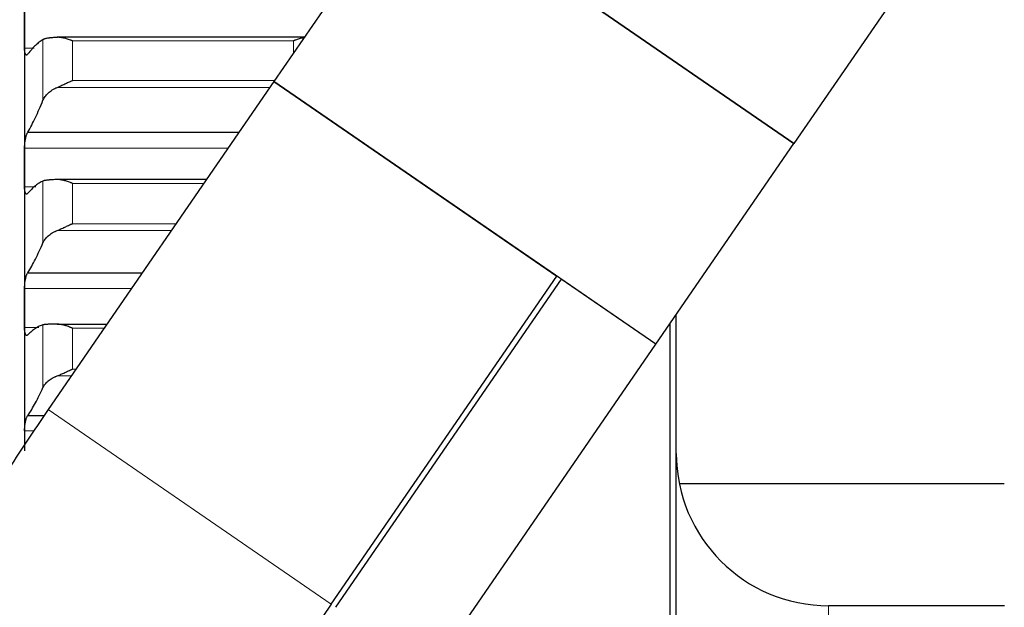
# Model space of a CAD drawing. Header units: inches. Extents: x 0 to 17820, y -10 to 12600.
# Tile 303 of 338: x 11637 to 11798, y 9028 to 9124. Entities that reach past the tile are written whole.
import ezdxf

# ---------------------------------------------------------------- set-up
doc = ezdxf.new("R2010")
doc.units = ezdxf.units.IN
doc.layers.add('1', color=7, linetype='Continuous', true_color=0xffffff)

msp = doc.modelspace()

# ---------------------------------------------------------------- linework, layer by layer
at = {"layer": '1', "color": 2, "linetype": 'Continuous', "lineweight": 25}
for p, q in [((11813.515, 9176.074), (11763.723, 9103.716)), ((11701.035, 9146.854), (11678.359, 9113.902)), ((11763.726, 9103.714), (11701.035, 9146.854)), ((11701.037, 9146.852), (11763.723, 9103.716)), ((11637.413, 9144.753), (11637.413, 9122.488)), ((11637.413, 9122.488), (11637.413, 9099.799)), ((11683.346, 9121.148), (11642.781, 9121.148)), ((11678.359, 9113.902), (11641.301, 9060.049)), ((11741.05, 9070.762), (11678.359, 9113.902)), ((11678.359, 9113.902), (11724.803, 9081.942)), ((11637.95, 9105.578), (11672.631, 9105.578)), ((11741.05, 9070.762), (11763.726, 9103.714)), ((11637.413, 9099.799), (11637.413, 9076.722)), ((11667.279, 9097.801), (11642.781, 9097.801)), ((11637.95, 9082.509), (11656.757, 9082.509)), ((11687.745, 9028.089), (11724.803, 9081.942)), ((11725.52, 9081.449), (11688.462, 9027.596)), ((11741.05, 9070.762), (11725.52, 9081.449)), ((11637.413, 9076.722), (11637.413, 9053.295)), ((11744.413, 8700.401), (11744.413, 9075.652)), ((11642.781, 9074.071), (11650.95, 9074.071)), ((11743.413, 8697.573), (11743.413, 9074.204)), ((11703.992, 9016.909), (11741.05, 9070.762)), ((11637.95, 9059.08), (11640.654, 9059.08)), ((11798.256, 9047.854), (11744.912, 9047.854)), ((11798.267, 9027.854), (11769.413, 9027.854))]:
    msp.add_line(p, q, dxfattribs=at)
at = {"layer": '1', "color": 110, "linetype": 'Continuous', "lineweight": 13}
for p, q in [((11640.439, 9120.773), (11640.439, 9110.811)), ((11645.269, 9120.561), (11681.557, 9120.561)), ((11645.269, 9120.561), (11645.269, 9114.057)), ((11681.557, 9120.561), (11681.557, 9118.549)), ((11637.415, 9119.378), (11638.969, 9119.378)), ((11645.269, 9114.057), (11678.465, 9114.057)), ((11642.781, 9112.928), (11677.689, 9112.928)), ((11637.415, 9102.964), (11670.832, 9102.964)), ((11640.439, 9097.555), (11640.439, 9087.423)), ((11637.415, 9096.633), (11639.287, 9096.633)), ((11645.269, 9097.177), (11666.85, 9097.177)), ((11645.269, 9097.177), (11645.269, 9090.561)), ((11642.781, 9089.442), (11661.528, 9089.442)), ((11645.269, 9090.561), (11662.298, 9090.561)), ((11637.415, 9079.938), (11654.988, 9079.938)), ((11637.415, 9073.506), (11639.752, 9073.506)), ((11640.439, 9073.953), (11640.439, 9063.668)), ((11645.269, 9073.41), (11650.495, 9073.41)), ((11645.269, 9073.41), (11645.269, 9066.693)), ((11642.781, 9065.586), (11645.111, 9065.586)), ((11645.269, 9066.693), (11645.874, 9066.693)), ((11641.301, 9060.049), (11687.745, 9028.089)), ((11637.415, 9056.557), (11638.97, 9056.557)), ((11769.413, 9027.854), (11769.413, 8837.906))]:
    msp.add_line(p, q, dxfattribs=at)
at = {"layer": '1', "color": 2, "linetype": 'Continuous', "lineweight": 25}
msp.add_arc((11769.413, 9052.854), 25, 180, 270, dxfattribs=at)
msp.add_ellipse((11753.54, 8982.813), major_axis=(91.809, 133.417), ratio=0.4931559, start_param=1.5707963, end_param=2.519776, dxfattribs=at)
for points in [[(11637.413, 9122.488), (11637.413, 9123.524), (11637.414, 9124.56), (11637.415, 9125.597)], [(11637.415, 9119.378), (11637.414, 9120.415), (11637.413, 9121.451), (11637.413, 9122.488)], [(11640.439, 9120.773), (11640.235, 9120.653), (11639.826, 9120.376), (11639.206, 9119.844), (11638.581, 9119.196), (11638.161, 9118.688), (11637.95, 9118.414)], [(11637.95, 9105.578), (11638.161, 9105.947), (11638.581, 9106.719), (11639.206, 9107.977), (11639.826, 9109.335), (11640.235, 9110.307), (11640.439, 9110.811)], [(11637.413, 9099.799), (11637.413, 9100.854), (11637.414, 9101.909), (11637.415, 9102.964)], [(11637.415, 9096.633), (11637.414, 9097.688), (11637.413, 9098.744), (11637.413, 9099.799)], [(11640.439, 9097.555), (11640.235, 9097.467), (11639.826, 9097.252), (11639.206, 9096.813), (11638.581, 9096.256), (11638.161, 9095.808), (11637.95, 9095.564)], [(11637.95, 9082.509), (11638.161, 9082.849), (11638.581, 9083.566), (11639.206, 9084.743), (11639.826, 9086.023), (11640.235, 9086.945), (11640.439, 9087.423)], [(11637.413, 9076.722), (11637.413, 9077.794), (11637.414, 9078.866), (11637.415, 9079.938)], [(11637.415, 9073.506), (11637.414, 9074.578), (11637.413, 9075.65), (11637.413, 9076.722)], [(11640.439, 9073.953), (11640.235, 9073.897), (11639.826, 9073.745), (11639.206, 9073.398), (11638.581, 9072.935), (11638.161, 9072.547), (11637.95, 9072.333)], [(11637.95, 9059.08), (11638.161, 9059.392), (11638.581, 9060.051), (11639.206, 9061.145), (11639.826, 9062.345), (11640.235, 9063.215), (11640.439, 9063.668)]]:
    msp.add_open_spline(points, degree=3, dxfattribs=at)
for points, knots in [([(11642.781, 9121.145), (11642.636, 9121.138), (11642.496, 9121.13), (11642.227, 9121.112), (11641.969, 9121.092), (11641.733, 9121.068), (11641.592, 9121.052), (11641.564, 9121.048), (11641.509, 9121.041), (11641.482, 9121.038), (11641.402, 9121.027), (11641.35, 9121.02), (11641.201, 9120.997), (11641.108, 9120.981), (11640.936, 9120.946), (11640.857, 9120.927), (11640.749, 9120.897), (11640.715, 9120.887), (11640.666, 9120.871), (11640.65, 9120.866), (11640.619, 9120.855), (11640.604, 9120.849), (11640.532, 9120.821), (11640.482, 9120.797), (11640.439, 9120.773)], [0, 0, 0, 0, 0.125, 0.125, 0.25, 0.375, 0.375, 0.40625, 0.40625, 0.4375, 0.4375, 0.5, 0.5, 0.625, 0.625, 0.75, 0.75, 0.8125, 0.8125, 0.84375, 0.84375, 0.875, 0.875, 1, 1, 1, 1]), ([(11645.269, 9120.561), (11645.265, 9120.563), (11645.262, 9120.564), (11645.256, 9120.567), (11645.252, 9120.568), (11645.242, 9120.572), (11645.222, 9120.58), (11645.176, 9120.599), (11645.083, 9120.636), (11644.899, 9120.707), (11644.741, 9120.764), (11644.427, 9120.873), (11644.219, 9120.937), (11643.908, 9121.017), (11643.805, 9121.041), (11643.649, 9121.073), (11643.598, 9121.082), (11643.494, 9121.1), (11643.442, 9121.108), (11643.287, 9121.129), (11643.185, 9121.139), (11642.982, 9121.149), (11642.881, 9121.15), (11642.781, 9121.145)], [0, 0, 0, 0, 0.0039062, 0.0039062, 0.0078125, 0.0078125, 0.015625, 0.03125, 0.0625, 0.125, 0.25, 0.25, 0.5, 0.5, 0.625, 0.625, 0.6875, 0.6875, 0.75, 0.75, 0.875, 0.875, 1, 1, 1, 1]), ([(11683.283, 9121.092), (11683.233, 9121.083), (11683.183, 9121.074), (11683.029, 9121.043), (11682.925, 9121.019), (11682.715, 9120.965), (11682.61, 9120.935), (11682.4, 9120.871), (11682.295, 9120.837), (11682.085, 9120.765), (11681.98, 9120.726), (11681.822, 9120.666), (11681.742, 9120.636), (11681.65, 9120.599), (11681.603, 9120.58), (11681.583, 9120.572), (11681.57, 9120.567), (11681.564, 9120.564), (11681.557, 9120.561)], [0, 0, 0, 0, 0.0890665, 0.0890665, 0.2712532, 0.2712532, 0.4534399, 0.4534399, 0.6356266, 0.6356266, 0.8178133, 0.8178133, 0.9089067, 0.9544533, 0.9772267, 0.9886133, 0.9886133, 1, 1, 1, 1]), ([(11637.95, 9118.414), (11637.916, 9118.36), (11637.882, 9118.318), (11637.832, 9118.273), (11637.815, 9118.261), (11637.79, 9118.247), (11637.782, 9118.243), (11637.766, 9118.237), (11637.757, 9118.234), (11637.717, 9118.227), (11637.687, 9118.233), (11637.644, 9118.261), (11637.63, 9118.274), (11637.609, 9118.297), (11637.602, 9118.306), (11637.589, 9118.325), (11637.583, 9118.335), (11637.552, 9118.389), (11637.529, 9118.444), (11637.505, 9118.527), (11637.5, 9118.545), (11637.49, 9118.581), (11637.486, 9118.6), (11637.473, 9118.659), (11637.465, 9118.701), (11637.445, 9118.832), (11637.434, 9118.929), (11637.425, 9119.063), (11637.423, 9119.09), (11637.421, 9119.145), (11637.419, 9119.173), (11637.417, 9119.259), (11637.416, 9119.318), (11637.415, 9119.378)], [0, 0, 0, 0, 0.125, 0.125, 0.1875, 0.1875, 0.21875, 0.21875, 0.25, 0.25, 0.375, 0.375, 0.4375, 0.4375, 0.46875, 0.46875, 0.5, 0.5, 0.625, 0.625, 0.65625, 0.65625, 0.6875, 0.6875, 0.75, 0.75, 0.875, 0.875, 0.90625, 0.90625, 0.9375, 0.9375, 1, 1, 1, 1]), ([(11642.781, 9112.928), (11642.881, 9112.969), (11642.981, 9113.013), (11643.183, 9113.104), (11643.284, 9113.151), (11643.488, 9113.246), (11643.59, 9113.294), (11643.797, 9113.392), (11643.901, 9113.442), (11644.111, 9113.541), (11644.216, 9113.59), (11644.425, 9113.687), (11644.53, 9113.736), (11644.741, 9113.83), (11644.846, 9113.877), (11645.004, 9113.946), (11645.083, 9113.98), (11645.176, 9114.018), (11645.222, 9114.038), (11645.242, 9114.046), (11645.256, 9114.051), (11645.262, 9114.054), (11645.269, 9114.057)], [0, 0, 0, 0, 0.125, 0.125, 0.25, 0.25, 0.375, 0.375, 0.5, 0.5, 0.625, 0.625, 0.75, 0.75, 0.875, 0.875, 0.9375, 0.96875, 0.984375, 0.9921875, 0.9921875, 1, 1, 1, 1]), ([(11640.439, 9110.811), (11640.482, 9110.916), (11640.532, 9111.02), (11640.646, 9111.224), (11640.775, 9111.426), (11640.933, 9111.621), (11641.062, 9111.765), (11641.107, 9111.813), (11641.178, 9111.884), (11641.202, 9111.907), (11641.25, 9111.954), (11641.275, 9111.977), (11641.399, 9112.091), (11641.611, 9112.267), (11641.846, 9112.43), (11642.093, 9112.585), (11642.223, 9112.66), (11642.392, 9112.748), (11642.427, 9112.765), (11642.496, 9112.799), (11642.601, 9112.849), (11642.708, 9112.897), (11642.781, 9112.928)], [0, 0, 0, 0, 0.125, 0.125, 0.25, 0.375, 0.375, 0.4375, 0.4375, 0.46875, 0.46875, 0.5, 0.5, 0.625, 0.75, 0.75, 0.875, 0.875, 0.90625, 0.90625, 0.9375, 1, 1, 1, 1]), ([(11637.415, 9102.964), (11637.416, 9103.025), (11637.418, 9103.15), (11637.426, 9103.341), (11637.435, 9103.472), (11637.443, 9103.571), (11637.445, 9103.604), (11637.452, 9103.67), (11637.455, 9103.703), (11637.472, 9103.868), (11637.489, 9103.998), (11637.514, 9104.159), (11637.519, 9104.191), (11637.527, 9104.239), (11637.53, 9104.255), (11637.535, 9104.286), (11637.549, 9104.365), (11637.576, 9104.503), (11637.602, 9104.62), (11637.629, 9104.735), (11637.643, 9104.79), (11637.687, 9104.953), (11637.717, 9105.053), (11637.765, 9105.19), (11637.781, 9105.234), (11637.806, 9105.296), (11637.814, 9105.316), (11637.831, 9105.355), (11637.839, 9105.374), (11637.882, 9105.465), (11637.916, 9105.527), (11637.95, 9105.578)], [0, 0, 0, 0, 0.0625, 0.125, 0.1875, 0.1875, 0.21875, 0.21875, 0.25, 0.25, 0.375, 0.375, 0.40625, 0.40625, 0.421875, 0.421875, 0.4375, 0.5, 0.5625, 0.5625, 0.625, 0.625, 0.75, 0.75, 0.8125, 0.8125, 0.84375, 0.84375, 0.875, 0.875, 1, 1, 1, 1]), ([(11642.781, 9097.8), (11642.636, 9097.796), (11642.496, 9097.792), (11642.227, 9097.782), (11641.969, 9097.771), (11641.733, 9097.757), (11641.592, 9097.747), (11641.564, 9097.745), (11641.509, 9097.74), (11641.482, 9097.738), (11641.402, 9097.731), (11641.35, 9097.727), (11641.201, 9097.712), (11641.108, 9097.701), (11640.936, 9097.678), (11640.857, 9097.665), (11640.749, 9097.644), (11640.715, 9097.637), (11640.666, 9097.626), (11640.65, 9097.622), (11640.619, 9097.615), (11640.604, 9097.611), (11640.532, 9097.59), (11640.482, 9097.573), (11640.439, 9097.555)], [0, 0, 0, 0, 0.125, 0.125, 0.25, 0.375, 0.375, 0.40625, 0.40625, 0.4375, 0.4375, 0.5, 0.5, 0.625, 0.625, 0.75, 0.75, 0.8125, 0.8125, 0.84375, 0.84375, 0.875, 0.875, 1, 1, 1, 1]), ([(11645.269, 9097.177), (11645.265, 9097.179), (11645.262, 9097.18), (11645.256, 9097.183), (11645.252, 9097.184), (11645.242, 9097.188), (11645.222, 9097.196), (11645.176, 9097.215), (11645.083, 9097.253), (11644.899, 9097.326), (11644.741, 9097.385), (11644.427, 9097.497), (11644.219, 9097.564), (11643.908, 9097.649), (11643.805, 9097.675), (11643.649, 9097.709), (11643.598, 9097.72), (11643.494, 9097.739), (11643.442, 9097.748), (11643.287, 9097.772), (11643.185, 9097.784), (11642.982, 9097.8), (11642.881, 9097.803), (11642.781, 9097.8)], [0, 0, 0, 0, 0.0039062, 0.0039062, 0.0078125, 0.0078125, 0.015625, 0.03125, 0.0625, 0.125, 0.25, 0.25, 0.5, 0.5, 0.625, 0.625, 0.6875, 0.6875, 0.75, 0.75, 0.875, 0.875, 1, 1, 1, 1]), ([(11637.95, 9095.564), (11637.916, 9095.515), (11637.882, 9095.478), (11637.832, 9095.44), (11637.815, 9095.43), (11637.79, 9095.42), (11637.782, 9095.417), (11637.766, 9095.414), (11637.757, 9095.413), (11637.717, 9095.412), (11637.687, 9095.423), (11637.644, 9095.459), (11637.63, 9095.474), (11637.609, 9095.501), (11637.602, 9095.511), (11637.589, 9095.532), (11637.583, 9095.544), (11637.552, 9095.604), (11637.529, 9095.664), (11637.505, 9095.753), (11637.5, 9095.771), (11637.49, 9095.81), (11637.486, 9095.83), (11637.473, 9095.892), (11637.465, 9095.935), (11637.445, 9096.073), (11637.434, 9096.173), (11637.425, 9096.31), (11637.423, 9096.338), (11637.421, 9096.395), (11637.419, 9096.424), (11637.417, 9096.512), (11637.416, 9096.572), (11637.415, 9096.633)], [0, 0, 0, 0, 0.125, 0.125, 0.1875, 0.1875, 0.21875, 0.21875, 0.25, 0.25, 0.375, 0.375, 0.4375, 0.4375, 0.46875, 0.46875, 0.5, 0.5, 0.625, 0.625, 0.65625, 0.65625, 0.6875, 0.6875, 0.75, 0.75, 0.875, 0.875, 0.90625, 0.90625, 0.9375, 0.9375, 1, 1, 1, 1]), ([(11640.439, 9087.423), (11640.482, 9087.523), (11640.532, 9087.622), (11640.646, 9087.816), (11640.775, 9088.008), (11640.933, 9088.195), (11641.062, 9088.332), (11641.107, 9088.378), (11641.178, 9088.445), (11641.202, 9088.468), (11641.25, 9088.512), (11641.275, 9088.534), (11641.399, 9088.643), (11641.611, 9088.811), (11641.846, 9088.966), (11642.093, 9089.115), (11642.223, 9089.186), (11642.392, 9089.27), (11642.427, 9089.287), (11642.496, 9089.319), (11642.601, 9089.367), (11642.708, 9089.413), (11642.781, 9089.442)], [0, 0, 0, 0, 0.125, 0.125, 0.25, 0.375, 0.375, 0.4375, 0.4375, 0.46875, 0.46875, 0.5, 0.5, 0.625, 0.75, 0.75, 0.875, 0.875, 0.90625, 0.90625, 0.9375, 1, 1, 1, 1]), ([(11642.781, 9089.442), (11642.881, 9089.482), (11642.981, 9089.525), (11643.183, 9089.613), (11643.284, 9089.658), (11643.488, 9089.751), (11643.59, 9089.799), (11643.797, 9089.895), (11643.901, 9089.944), (11644.111, 9090.043), (11644.216, 9090.092), (11644.425, 9090.189), (11644.53, 9090.237), (11644.741, 9090.333), (11644.846, 9090.38), (11645.004, 9090.449), (11645.083, 9090.483), (11645.176, 9090.522), (11645.222, 9090.542), (11645.242, 9090.55), (11645.256, 9090.556), (11645.262, 9090.559), (11645.269, 9090.561)], [0, 0, 0, 0, 0.125, 0.125, 0.25, 0.25, 0.375, 0.375, 0.5, 0.5, 0.625, 0.625, 0.75, 0.75, 0.875, 0.875, 0.9375, 0.96875, 0.984375, 0.9921875, 0.9921875, 1, 1, 1, 1]), ([(11637.415, 9079.938), (11637.416, 9080.001), (11637.418, 9080.127), (11637.426, 9080.32), (11637.435, 9080.452), (11637.443, 9080.551), (11637.445, 9080.584), (11637.452, 9080.65), (11637.455, 9080.683), (11637.472, 9080.848), (11637.489, 9080.978), (11637.514, 9081.137), (11637.519, 9081.169), (11637.527, 9081.216), (11637.53, 9081.232), (11637.535, 9081.263), (11637.549, 9081.341), (11637.576, 9081.477), (11637.602, 9081.592), (11637.629, 9081.704), (11637.643, 9081.758), (11637.687, 9081.917), (11637.717, 9082.013), (11637.765, 9082.145), (11637.781, 9082.186), (11637.806, 9082.245), (11637.814, 9082.264), (11637.831, 9082.301), (11637.839, 9082.319), (11637.882, 9082.405), (11637.916, 9082.462), (11637.95, 9082.509)], [0, 0, 0, 0, 0.0625, 0.125, 0.1875, 0.1875, 0.21875, 0.21875, 0.25, 0.25, 0.375, 0.375, 0.40625, 0.40625, 0.421875, 0.421875, 0.4375, 0.5, 0.5625, 0.5625, 0.625, 0.625, 0.75, 0.75, 0.8125, 0.8125, 0.84375, 0.84375, 0.875, 0.875, 1, 1, 1, 1]), ([(11637.95, 9072.333), (11637.916, 9072.289), (11637.882, 9072.257), (11637.832, 9072.226), (11637.815, 9072.219), (11637.79, 9072.213), (11637.782, 9072.212), (11637.766, 9072.211), (11637.757, 9072.211), (11637.717, 9072.216), (11637.687, 9072.233), (11637.644, 9072.276), (11637.63, 9072.293), (11637.609, 9072.324), (11637.602, 9072.336), (11637.589, 9072.359), (11637.583, 9072.372), (11637.552, 9072.438), (11637.529, 9072.502), (11637.505, 9072.597), (11637.5, 9072.616), (11637.49, 9072.657), (11637.486, 9072.678), (11637.473, 9072.743), (11637.465, 9072.789), (11637.445, 9072.932), (11637.434, 9073.035), (11637.425, 9073.176), (11637.423, 9073.205), (11637.421, 9073.263), (11637.419, 9073.293), (11637.417, 9073.382), (11637.416, 9073.443), (11637.415, 9073.506)], [0, 0, 0, 0, 0.125, 0.125, 0.1875, 0.1875, 0.21875, 0.21875, 0.25, 0.25, 0.375, 0.375, 0.4375, 0.4375, 0.46875, 0.46875, 0.5, 0.5, 0.625, 0.625, 0.65625, 0.65625, 0.6875, 0.6875, 0.75, 0.75, 0.875, 0.875, 0.90625, 0.90625, 0.9375, 0.9375, 1, 1, 1, 1]), ([(11642.781, 9074.071), (11642.636, 9074.071), (11642.496, 9074.07), (11642.227, 9074.068), (11641.969, 9074.066), (11641.733, 9074.061), (11641.592, 9074.058), (11641.564, 9074.057), (11641.509, 9074.055), (11641.482, 9074.054), (11641.402, 9074.052), (11641.35, 9074.05), (11641.201, 9074.043), (11641.108, 9074.038), (11640.936, 9074.026), (11640.857, 9074.019), (11640.749, 9074.008), (11640.715, 9074.004), (11640.666, 9073.997), (11640.65, 9073.995), (11640.619, 9073.99), (11640.604, 9073.988), (11640.532, 9073.976), (11640.482, 9073.965), (11640.439, 9073.953)], [0, 0, 0, 0, 0.125, 0.125, 0.25, 0.375, 0.375, 0.40625, 0.40625, 0.4375, 0.4375, 0.5, 0.5, 0.625, 0.625, 0.75, 0.75, 0.8125, 0.8125, 0.84375, 0.84375, 0.875, 0.875, 1, 1, 1, 1]), ([(11645.269, 9073.41), (11645.265, 9073.411), (11645.262, 9073.413), (11645.256, 9073.415), (11645.252, 9073.417), (11645.242, 9073.421), (11645.222, 9073.429), (11645.176, 9073.449), (11645.083, 9073.487), (11645.004, 9073.519), (11644.846, 9073.582), (11644.741, 9073.622), (11644.427, 9073.737), (11644.219, 9073.807), (11643.908, 9073.897), (11643.805, 9073.924), (11643.649, 9073.961), (11643.598, 9073.973), (11643.494, 9073.995), (11643.442, 9074.005), (11643.287, 9074.032), (11643.185, 9074.046), (11642.982, 9074.066), (11642.881, 9074.071), (11642.781, 9074.071)], [0, 0, 0, 0, 0.0039062, 0.0039062, 0.0078125, 0.0078125, 0.015625, 0.03125, 0.0625, 0.125, 0.125, 0.25, 0.25, 0.5, 0.5, 0.625, 0.625, 0.6875, 0.6875, 0.75, 0.75, 0.875, 0.875, 1, 1, 1, 1]), ([(11640.439, 9063.668), (11640.482, 9063.762), (11640.532, 9063.856), (11640.646, 9064.04), (11640.775, 9064.222), (11640.933, 9064.399), (11641.062, 9064.53), (11641.107, 9064.573), (11641.178, 9064.637), (11641.202, 9064.658), (11641.25, 9064.7), (11641.275, 9064.721), (11641.399, 9064.825), (11641.611, 9064.985), (11641.846, 9065.133), (11642.093, 9065.274), (11642.223, 9065.342), (11642.392, 9065.422), (11642.427, 9065.438), (11642.496, 9065.469), (11642.601, 9065.515), (11642.708, 9065.558), (11642.781, 9065.586)], [0, 0, 0, 0, 0.125, 0.125, 0.25, 0.375, 0.375, 0.4375, 0.4375, 0.46875, 0.46875, 0.5, 0.5, 0.625, 0.75, 0.75, 0.875, 0.875, 0.90625, 0.90625, 0.9375, 1, 1, 1, 1]), ([(11642.781, 9065.586), (11642.881, 9065.624), (11642.981, 9065.665), (11643.183, 9065.75), (11643.284, 9065.794), (11643.488, 9065.885), (11643.59, 9065.932), (11643.797, 9066.027), (11643.901, 9066.075), (11644.111, 9066.173), (11644.216, 9066.222), (11644.425, 9066.319), (11644.53, 9066.367), (11644.741, 9066.462), (11644.846, 9066.51), (11645.004, 9066.579), (11645.083, 9066.614), (11645.176, 9066.654), (11645.222, 9066.674), (11645.242, 9066.682), (11645.256, 9066.688), (11645.262, 9066.691), (11645.269, 9066.693)], [0, 0, 0, 0, 0.125, 0.125, 0.25, 0.25, 0.375, 0.375, 0.5, 0.5, 0.625, 0.625, 0.75, 0.75, 0.875, 0.875, 0.9375, 0.96875, 0.984375, 0.9921875, 0.9921875, 1, 1, 1, 1]), ([(11641.301, 9060.049), (11638.93, 9056.604), (11632.254, 9046.602), (11621.906, 9029.64), (11610.868, 9009.116), (11601.152, 8988.323), (11592.862, 8967.43), (11586.102, 8946.589), (11580.973, 8925.944), (11577.658, 8906.032), (11576.491, 8891.22), (11576.364, 8883.17), (11576.363, 8881.216)], [0, 0, 0, 0, 0.0596171, 0.1717877, 0.2841478, 0.3968281, 0.5100067, 0.6238726, 0.7386167, 0.8543996, 0.9644631, 1, 1, 1, 1]), ([(11637.415, 9056.557), (11637.416, 9056.621), (11637.418, 9056.749), (11637.426, 9056.943), (11637.435, 9057.075), (11637.443, 9057.174), (11637.445, 9057.208), (11637.452, 9057.274), (11637.455, 9057.307), (11637.472, 9057.471), (11637.489, 9057.6), (11637.514, 9057.758), (11637.519, 9057.789), (11637.527, 9057.836), (11637.53, 9057.851), (11637.535, 9057.882), (11637.549, 9057.959), (11637.576, 9058.093), (11637.602, 9058.205), (11637.629, 9058.314), (11637.643, 9058.367), (11637.687, 9058.521), (11637.717, 9058.614), (11637.765, 9058.74), (11637.781, 9058.779), (11637.806, 9058.835), (11637.814, 9058.853), (11637.831, 9058.888), (11637.839, 9058.905), (11637.882, 9058.985), (11637.916, 9059.038), (11637.95, 9059.08)], [0, 0, 0, 0, 0.0625, 0.125, 0.1875, 0.1875, 0.21875, 0.21875, 0.25, 0.25, 0.375, 0.375, 0.40625, 0.40625, 0.421875, 0.421875, 0.4375, 0.5, 0.5625, 0.5625, 0.625, 0.625, 0.75, 0.75, 0.8125, 0.8125, 0.84375, 0.84375, 0.875, 0.875, 1, 1, 1, 1])]:
    msp.add_open_spline(points, degree=3, knots=knots, dxfattribs=at)

doc.saveas('drawing.dxf')
